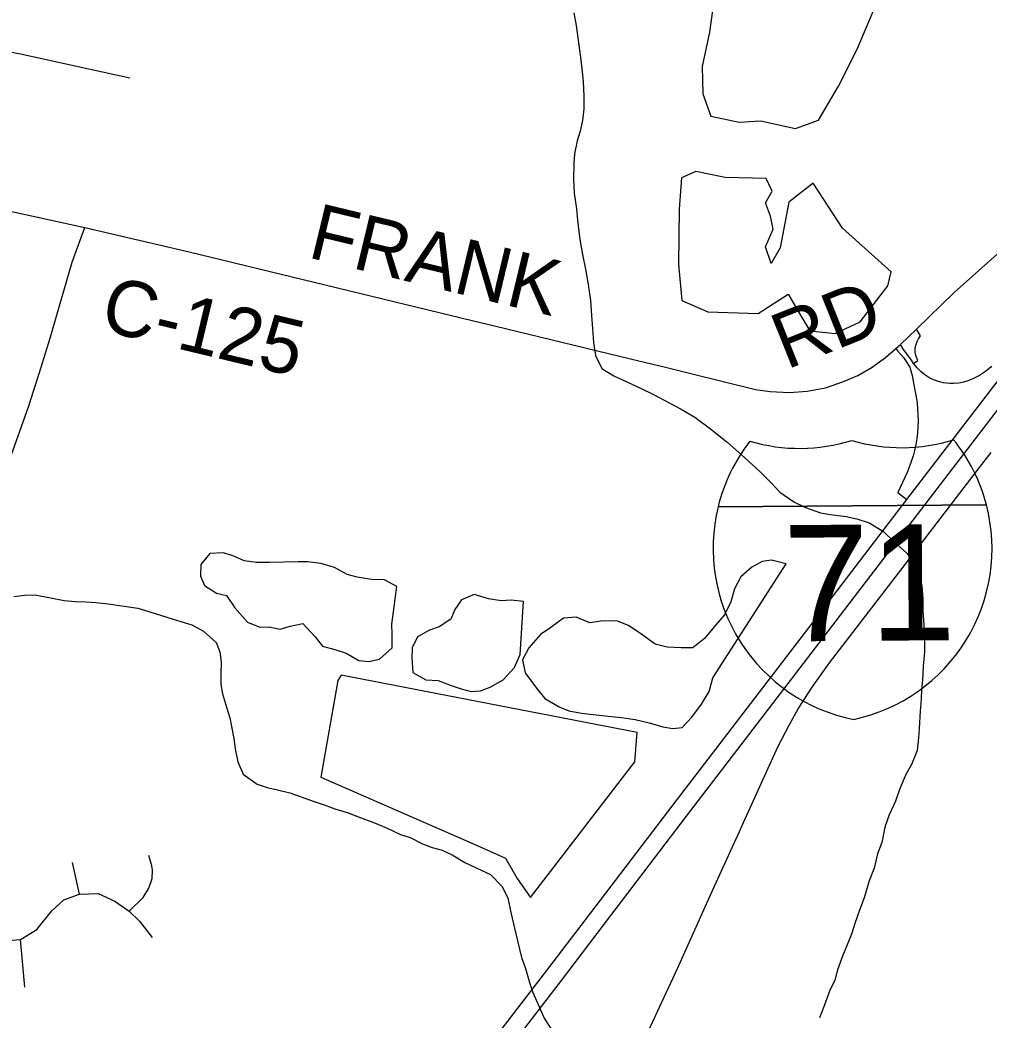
# Model space of a CAD drawing. Extents: x 114843 to 284848, y 317643 to 566895.
# Drawn here: x 196018 to 201230, y 365977 to 371355 of the extents above; entities that cross this region are included whole.
import ezdxf

# ---------------------------------------------------------------- set-up
doc = ezdxf.new("R2010")
doc.units = 0
for name, color, linetype in [('GM_X_City_Street', 7, 'Continuous'), ('GM_X_County_Road', 7, 'Continuous'), ('GM_X_County_Road_Text', 7, 'Continuous'), ('GM_X_Interchange_Ramps', 7, 'Continuous'), ('GM_X_Interstate_Location', 7, 'Continuous'), ('GM_X_Interstate_Route', 7, 'Continuous'), ('GM_X_Interstate_Shield', 7, 'Continuous'), ('GM_X_Minor_Lake', 7, 'Continuous'), ('GM_X_Minor_River', 7, 'Continuous'), ('GM_X_State_Route', 7, 'Continuous'), ('GM_X_Township_Road', 7, 'Continuous')]:
    doc.layers.add(name, color=color, linetype=linetype)

msp = doc.modelspace()

# ---------------------------------------------------------------- linework, layer by layer
at = {"layer": 'GM_X_City_Street'}
for p, q in [((196338.6, 366654.2), (196299.7, 366823.8)), ((196044.9, 366154.5), (196021.1, 366411.2))]:
    msp.add_line(p, q, dxfattribs=at)
for points in [[(196604.4, 366562.6), (196681, 366636.6), (196711.3, 366685.8), (196729.4, 366738.7), (196729.9, 366782.9), (196727, 366806.8), (196711.1, 366862.5)], [(195745.9, 366386.8), (196021.1, 366411.2), (196108.1, 366463.8), (196188.7, 366565), (196254.7, 366623.5), (196338.6, 366654.2), (196437.8, 366658.1), (196527.4, 366617.1), (196604.4, 366562.6), (196661.4, 366509.5), (196728.6, 366421.5)]]:
    msp.add_lwpolyline(points, dxfattribs=at)
at = {"layer": 'GM_X_County_Road'}
for points in [[(200648.1, 369522), (200673.1, 369540.6), (200729.6, 369588.9), (200754.5, 369610.5), (200839.4, 369692.3), (201043.5, 369889.2), (201420.5, 370227.2), (201544, 370342.6), (201617.2, 370361), (201678.8, 370409.2), (201755.4, 370459.7), (201843, 370508), (201922, 370540.1), (201989.1, 370559), (202065, 370569.3), (202382.9, 370584.8)], [(195937.8, 370333.5), (195989.5, 370321.4), (196366.9, 370239.2), (196928.8, 370109.4), (198458, 369738), (198570.5, 369710.7)], [(198570.5, 369710.7), (199301.7, 369533.5), (199490.4, 369487.9)], [(199490.4, 369487.9), (199633.1, 369453.3), (199974.3, 369368.7), (200053.7, 369357.9), (200156.8, 369352.1), (200251.6, 369359.3), (200350.4, 369378), (200447.5, 369410.6), (200524.9, 369443), (200602.3, 369487.8), (200648.1, 369522)]]:
    msp.add_lwpolyline(points, dxfattribs=at)
at = {"layer": 'GM_X_Interchange_Ramps'}
for points in [[(200824.8, 369508.3), (200847.8, 369524.7), (200838.3, 369545.1), (200832.6, 369569.3), (200833.3, 369592.7), (200837.9, 369609.5), (200843.3, 369627.2), (200850.7, 369640.4), (200861.8, 369657.2), (200839.4, 369692.3)], [(200729.6, 369588.9), (200740.7, 369574.4), (200769.6, 369539.7), (200804.3, 369488.4), (200817.7, 369444.3), (200822.9, 369412.5), (200832.5, 369355.5), (200839.4, 369319.9), (200843.1, 369294.8), (200846.3, 369264.5), (200848.3, 369234.2), (200848.9, 369196), (200847.9, 369167), (200845.6, 369136.9), (200841.8, 369104.9), (200836.3, 369072.1), (200829.4, 369040.1), (200821.7, 369010.6), (200810.5, 368975.2), (200801.5, 368950.6), (200789.6, 368921.8), (200739.3, 368814.8), (200788.4, 368775.9)], [(200824.8, 369508.3), (200813.7, 369525.9), (200767.5, 369588.5), (200754.5, 369610.5)], [(201243.8, 369492.9), (201239.8, 369488.8), (201210.9, 369464.6), (201178.7, 369443.1), (201147.7, 369426.7), (201122.6, 369416.3), (201093.2, 369407), (201068.4, 369402.1), (201040.6, 369399.7), (201019.2, 369399.9), (200984, 369404.2), (200957.8, 369410.8), (200931.8, 369420.4), (200906.8, 369432.9), (200884.8, 369447.1), (200864.8, 369463.2), (200845.3, 369482.4), (200824.8, 369508.3)]]:
    msp.add_lwpolyline(points, dxfattribs=at)
at = {"layer": 'GM_X_Interstate_Route'}
for points in [[(199112.4, 366584.2), (199530.9, 367133.9), (200266.2, 368094.1), (200788.4, 368775.9), (201333.7, 369487.2), (201591, 369836.5), (201751.9, 370083.7), (201919.3, 370371.2), (202033.1, 370590.2), (202208.1, 370994.5), (202341.5, 371383.2)], [(199196.9, 366539.4), (199603.1, 367073), (200338.4, 368033.1), (200869.8, 368727), (201405.8, 369426.2), (201515, 369578.9), (201688.2, 369810.9), (201841.6, 370053), (201980.2, 370297.1), (202091.6, 370525)], [(198176.2, 365365.1), (198242.7, 365450.6), (198858.1, 366250.2), (199112.4, 366584.2)], [(198271.4, 365334), (198314.9, 365389.6), (198930.3, 366189.2), (199196.9, 366539.4)]]:
    msp.add_lwpolyline(points, dxfattribs=at)
at = {"layer": 'GM_X_Interstate_Shield'}
for p, q in [((199773.2, 368737.6), (201216, 368748)), ((201216, 368748), (199773.2, 368737.6)), ((201216, 368748), (199773.2, 368737.6))]:
    msp.add_line(p, q, dxfattribs=at)
for centre, start, end in [((200683.8, 368514.2), 142.0823, 166.22), ((200211.7, 369989), 253.4224, 287.4043), ((200759.6, 369992.9), 253.4224, 287.4043), ((200308.8, 368511.5), 14.6067, 38.7444), ((200683.8, 368514.2), 166.22, 258.8764), ((200308.8, 368511.5), 281.9503, 14.6067)]:
    msp.add_arc(centre, 937.6, start, end, dxfattribs=at)
at = {"layer": 'GM_X_Minor_Lake'}
msp.add_line((197746.2, 367832.6), (197728.2, 367802.5), dxfattribs=at)
for points in [[(199751.3, 371472), (199727.6, 371289.4), (199687.8, 371104.8), (199690.1, 370958.5), (199734.3, 370838.3), (199886.6, 370806.7), (200000.8, 370813.1), (200189.2, 370771.6), (200313.3, 370816.1), (200421.2, 370998.9), (200521, 371197.7), (200610.8, 371410.6)], [(199811, 370507.7), (199652.7, 370541.3), (199576.7, 370507), (199562.9, 370338.5), (199559.4, 370041.8), (199577.7, 369847.4), (199718.1, 369785.7), (199988.5, 369776.5), (200150.6, 369881.3), (200222.9, 369755.2), (200267.1, 369683.2), (200403.3, 369669.6), (200537.5, 369732.2), (200685.4, 369925.1), (200703.3, 370001.4), (200442.5, 370235.1), (200283.8, 370477.2), (200153.8, 370376.5), (200106.1, 370129.8), (200058.2, 370045.4), (200028, 370135.5), (200069.9, 370229.9), (200055.8, 370300), (200027.6, 370372.1), (200063.5, 370434.4), (200031.4, 370502.4)], [(200031.4, 370502.4), (199811, 370507.7)], [(198045.7, 368308.1), (197977.9, 368344.6), (197907.9, 368347.1), (197831.9, 368359.6), (197778, 368373.9), (197710.2, 368410.5), (197636.3, 368433), (197564.3, 368441.5), (197514.3, 368441.8), (197438.2, 368440.3), (197360.2, 368438.7), (197290.1, 368437.2), (197224.2, 368447.6), (197168.3, 368472), (197112.4, 368490.4), (197038.3, 368486.9), (196989.9, 368427.1), (196989.5, 368364.9), (197011.2, 368314.7), (197075, 368272.2), (197128.9, 368259.8), (197174.5, 368193.4), (197242.1, 368116.8), (197307.9, 368090.3), (197358, 368092), (197417.9, 368079.6), (197472, 368095.2), (197540.1, 368108.9), (197605.7, 368038.3), (197645.4, 367987.9), (197711.3, 367969.5), (197773.3, 367951), (197841, 367910.5), (197895, 367906.1), (197951.1, 367917.8), (198019.6, 367979.5), (198020, 368051.7), (198018.4, 368105.8), (198026.8, 368171.9)], [(200139.5, 368431.1), (200059.6, 368449.7), (200009.5, 368444), (199955.3, 368412.2), (199894.9, 368360.5), (199860.5, 368296.6), (199842, 368226.5), (199807.6, 368156.6), (199761.2, 368102.8), (199700.7, 368029), (199636.4, 367979.3), (199574.3, 367979.7), (199498.3, 367982.2), (199434.4, 367998.6), (199362.7, 368051.2), (199290.9, 368099.7), (199231.1, 368122.2), (199155, 368124.7), (199082.9, 368113.1), (199009.1, 368143.6), (198941, 368138), (198872.7, 368088.4), (198818.4, 368050.6), (198755.9, 367978.8), (198721.5, 367914.9), (198735, 367844.7), (198796.5, 367762.1), (198840.2, 367705.7), (198918, 367661.1), (198969.9, 367640.7), (199037.8, 367628.3), (199101.8, 367619.9), (199181.8, 367611.3), (199253.8, 367604.8), (199327.7, 367594.4), (199401.7, 367575.9), (199475.6, 367553.3), (199529.5, 367545), (199579.6, 367550.7), (199632, 367606.5), (199684.4, 367676.3), (199724.9, 367744.2), (199745.4, 367818.2)], [(199745.4, 367818.2), (200139.5, 368431.1)], [(198026.8, 368171.9), (198045.7, 368308.1)], [(198725.5, 368227.6), (198659.5, 368236), (198605.5, 368232.4), (198537.5, 368242.8), (198461.6, 368265.4), (198393.4, 368237.7), (198357, 368185.9), (198334.7, 368133.9), (198272.4, 368092.2), (198220.3, 368074.5), (198156, 368038.8), (198127.6, 367978.8), (198125.3, 367924.7), (198130.8, 367846.5), (198200.5, 367806), (198266.6, 367803.6), (198336.4, 367777), (198390.3, 367758.7), (198444.3, 367744.3), (198494.3, 367748), (198546.5, 367767.7), (198616.7, 367807.3), (198677.2, 367873.1), (198707.7, 367943.1)], [(198707.7, 367943.1), (198725.5, 368227.6)], [(197728.2, 367802.5), (197636.9, 367282.9), (198460.8, 366922.7), (198629.2, 366847), (198691.5, 366739), (198763.8, 366637), (199325.5, 367366.5), (199337.2, 367523), (197746.2, 367832.6)]]:
    msp.add_lwpolyline(points, dxfattribs=at)
at = {"layer": 'GM_X_Minor_River'}
for points in [[(198997.9, 371393.2), (199009.5, 371325), (199024.8, 371220.6), (199034.3, 371138.4), (199041.9, 371076.2), (199047.6, 371024), (199051, 370943.8), (199050.6, 370877.6), (199044.2, 370815.5), (199031.8, 370757.5), (199015.5, 370705.5), (199001, 370635.4), (198996.7, 370583.3), (198996.1, 370497.1), (198999.7, 370424.9), (199011.1, 370340.6), (199016.8, 370278.5), (199024.4, 370218.3), (199032, 370164.1), (199043.6, 370093.9), (199059.1, 370015.6)], [(199059.1, 370015.6), (199074.6, 369933.3), (199086, 369847), (199091.5, 369766.8), (199097.1, 369696.6), (199102.6, 369620.4), (199114.1, 369550.2), (199147.7, 369481.8), (199211.5, 369441.3), (199355.1, 369376.2), (199425, 369341.7), (199512.7, 369295.1), (199574.5, 369262.6), (199648.3, 369220), (199731.9, 369157.3), (199819.5, 369086.6), (199915, 369001.8), (199998.6, 368925.1), (200058.2, 368866.6), (200105.9, 368816.2), (200179.6, 368763.6), (200243.5, 368733.1), (200323.3, 368704.6), (200375.3, 368696.2), (200461.3, 368685.7), (200519.2, 368673.3), (200585.1, 368650.8), (200662.9, 368604.2), (200722.5, 368547.7), (200790.2, 368487.1), (200839.7, 368414.6), (200855.4, 368364.4), (200869.1, 368312.2), (200874.6, 368240), (200874.2, 368173.9), (200879.8, 368103.7), (200883.4, 368045.5), (200882.8, 367955.3), (200876.3, 367881.2), (200871.8, 367805.1), (200867.5, 367755), (200865.2, 367702.9), (200860.8, 367638.8), (200854.2, 367544.6), (200851.9, 367494.5), (200843.4, 367426.4), (200812.9, 367352.4), (200782.6, 367298.5), (200748, 367216.5), (200727.6, 367154.5), (200693.1, 367080.6), (200670.7, 367014.6), (200654.2, 366932.5), (200629.8, 366870.5), (200613.3, 366794.4), (200584.8, 366726.5), (200558.2, 366634.4), (200533.8, 366568.4), (200509.3, 366496.4), (200490.9, 366438.4), (200466.6, 366382.4), (200442.2, 366320.5), (200415.7, 366246.5), (200401.3, 366192.4), (200372.9, 366132.5), (200344.4, 366054.5), (200318, 365988.5)], [(195984.3, 368255.1), (196042.4, 368262.7), (196100.4, 368264.4), (196182.4, 368247.8), (196256.3, 368233.3), (196316.3, 368228.9), (196372.3, 368226.5), (196426.3, 368222.2), (196492.3, 368215.7), (196566.3, 368205.3), (196652.2, 368192.7), (196740.1, 368166.1), (196814, 368141.5), (196883.9, 368121), (196941.8, 368102.6), (197005.6, 368068.2), (197073.3, 368007.6), (197093, 367957.3), (197100.6, 367901.2), (197098.2, 367841), (197097.8, 367780.9), (197107.5, 367730.7), (197129.1, 367660.4), (197146.7, 367602.2), (197168, 367491.8), (197175.7, 367435.6), (197189.2, 367365.4), (197218.8, 367299.1), (197294.5, 367246.5), (197348.4, 367228.1), (197402.4, 367215.7), (197470.3, 367199.2), (197524.2, 367178.9), (197600.1, 367152.3), (197654, 367133.9), (197711.9, 367113.5), (197777.8, 367093.1), (197847.6, 367066.5), (197925.5, 367038), (197989.4, 367011.5), (198065.2, 366975), (198117.1, 366958.6), (198182.9, 366924.1), (198234.8, 366905.7), (198288.7, 366891.4), (198342.6, 366865), (198410.4, 366824.4), (198468.2, 366798), (198548, 366759.4), (198609.7, 366696.9), (198641.3, 366634.5), (198658.8, 366556.3), (198693.8, 366403.7), (198715.3, 366313.4)], [(198715.3, 366313.4), (198736.9, 366255.1), (198758.4, 366178.8), (198776.1, 366124.6), (198805.7, 366060.2), (198837.2, 365987.9), (198878.8, 365923.5), (198930.4, 365849), (198981.8, 365748.4), (199009.4, 365686.1), (199033, 365627.8), (199070.6, 365557.4), (199118.2, 365489), (199196.7, 365391)]]:
    msp.add_lwpolyline(points, dxfattribs=at)
at = {"layer": 'GM_X_State_Route'}
for points in [[(201179.8, 368948.6), (201242.7, 369028.8)], [(199900.9, 367019.6), (200096.5, 367449.9), (200155.8, 367563.7), (200204.5, 367650.8), (200279.6, 367766.7), (200372.3, 367897.5), (200778.6, 368427.9), (201179.8, 368948.6)], [(198708.8, 363761), (198713.9, 363819.7), (198740.5, 364226.1), (198764.6, 364433.3), (198793.2, 364567.6), (198872.6, 364773.2), (199038.5, 365147.1), (199065.1, 365199.7), (199337.5, 365788.1), (199555, 366255), (199742.3, 366674.4), (199887.9, 366990.9), (199900.9, 367019.6)]]:
    msp.add_lwpolyline(points, dxfattribs=at)
at = {"layer": 'GM_X_Township_Road'}
msp.add_line((196312.8, 370092), (196366.9, 370239.2), dxfattribs=at)
for points in [[(195798, 371197.1), (195855.7, 371200.2), (195904.1, 371195.2), (196021.1, 371173.2), (196608.3, 371044.6)], [(196131.3, 369489.1), (196178.3, 369638.3), (196298.4, 370052.7), (196312.8, 370092)], [(195714.5, 367989.2), (195710.7, 368247.8), (195745.3, 368335.2), (195767.5, 368431.6), (195837.7, 368644.5), (195959.5, 368982.2), (196063.9, 369275.1), (196120.3, 369454.2), (196131.3, 369489.1)]]:
    msp.add_lwpolyline(points, dxfattribs=at)

# ---------------------------------------------------------------- texts
at = {"layer": 'GM_X_County_Road_Text'}
for s, rotation, p in [('FRANK', 346.4749, (197558.8, 370080.1)), ('C-125', 346.5108, (196439.8, 369690.2)), ('RD', 21.8447, (200141, 369473.6))]:
    msp.add_text(s, height=300.02, rotation=rotation, dxfattribs=at).set_placement(p)
at = {"layer": 'GM_X_Interstate_Location'}
for s, p in [('-', (200497.4, 368343.8)), ('.', (200497.4, 368343.8)), (',', (200497.4, 368343.8)), ('71', (200294.6, 368135.3))]:
    msp.add_text(s, height=1, rotation=0.4134, dxfattribs=at).set_placement(p)
at = {"layer": 'GM_X_Interstate_Shield'}
msp.add_text('71', height=625.04, rotation=0.4134, dxfattribs=at).set_placement((200123.8, 368013.5))

doc.saveas('drawing.dxf')
